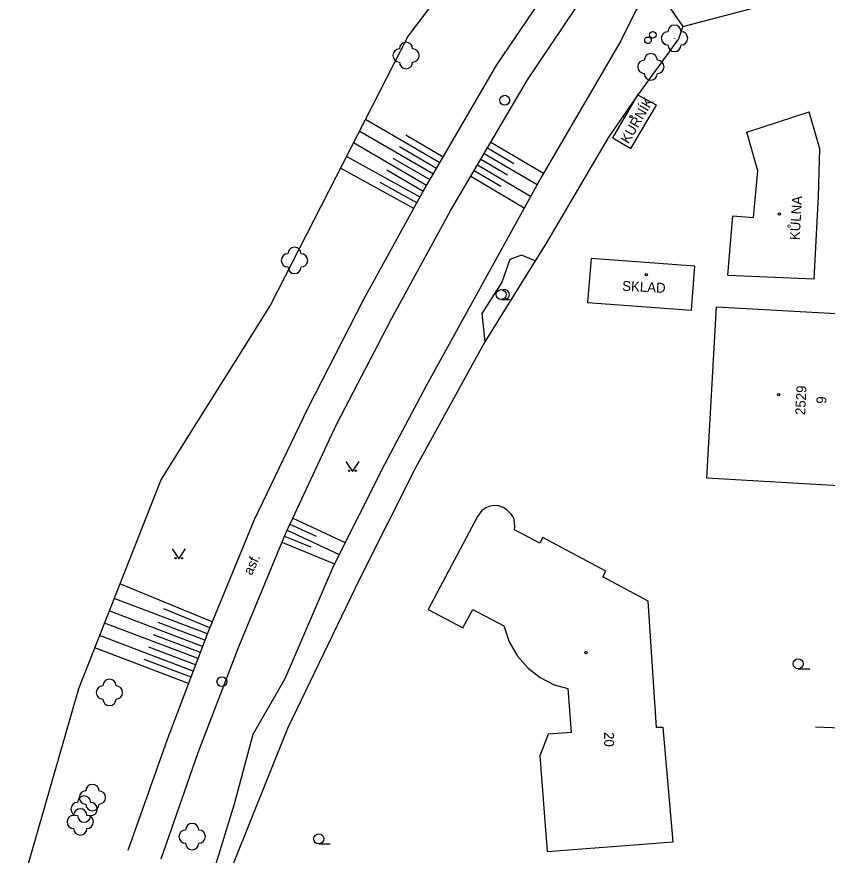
# Model space of a CAD drawing. Extents: x -584400 to -581602, y -1210894 to -1208793.
# Drawn here: x -583334.7 to -583273.3, y -1209540.1 to -1209476.6 of the extents above; entities that cross this region are included whole.
import ezdxf

# ---------------------------------------------------------------- set-up
doc = ezdxf.new("R2010")
doc.units = 0
for name, color, linetype in [('BUDOVY_MĚŘ', 7, 'Continuous'), ('BUDOVY_NEMĚŘ', 7, 'Continuous'), ('MAP_ZN_BP', 7, 'Continuous'), ('POMOC_POPIS', 7, 'Continuous'), ('ROZHRANÍ_PLOCH', 7, 'Continuous'), ('VÝŠKOPIS', 7, 'Continuous'), ('ZELEŇ', 7, 'Continuous'), ('ZN_BP', 7, 'Continuous'), ('ZN_BUDOV', 7, 'Continuous'), ('ZN_DOPLŇKOVÉ', 7, 'Continuous'), ('ZN_KULTUR', 7, 'Continuous'), ('Č_POPIS_ORIENT', 7, 'Continuous')]:
    doc.layers.add(name, color=color, linetype=linetype)

msp = doc.modelspace()

# ---------------------------------------------------------------- linework, layer by layer
at = {"layer": 'BUDOVY_MĚŘ'}
for points in [[(-583289.51, -1209485.78), (-583287.62, -1209482.52), (-583286.86, -1209482.96)], [(-583280.79, -1209496.19), (-583274.26, -1209496.48), (-583273.93, -1209490.23), (-583273.84, -1209486.63), (-583274.63, -1209483.83)], [(-583289.51, -1209485.78), (-583288.16, -1209486.59)], [(-583283.31, -1209495.51), (-583291.15, -1209494.94), (-583291.42, -1209498.26)], [(-583281.65, -1209498.59), (-583271.23, -1209499.18), (-583271.96, -1209512.17), (-583282.38, -1209511.58), (-583281.65, -1209498.59)]]:
    msp.add_lwpolyline(points, dxfattribs=at)
at = {"layer": 'BUDOVY_NEMĚŘ'}
for points in [[(-583288.16, -1209486.59), (-583286.2, -1209483.32), (-583286.86, -1209482.96)], [(-583280.79, -1209496.19), (-583280.43, -1209491.69), (-583278.86, -1209491.83), (-583278.53, -1209488.29), (-583279.35, -1209485.36), (-583274.63, -1209483.83)], [(-583291.42, -1209498.26), (-583283.55, -1209498.83), (-583283.31, -1209495.51)], [(-583294.49, -1209539.86), (-583284.95, -1209539.11), (-583285.7, -1209530.45), (-583286.2, -1209530.46), (-583286.83, -1209520.89), (-583290.28, -1209519.04), (-583290.05, -1209518.6), (-583294.81, -1209516.05), (-583295.05, -1209516.5), (-583296.96, -1209515.48), (-583296.95, -1209515.23), (-583296.97, -1209514.94), (-583296.99, -1209514.7), (-583297.07, -1209514.5), (-583297.25, -1209514.26), (-583297.55, -1209513.96), (-583297.82, -1209513.79), (-583298.17, -1209513.66), (-583298.55, -1209513.65), (-583298.88, -1209513.72), (-583299.14, -1209513.82), (-583299.45, -1209514.02), (-583299.77, -1209514.47), (-583303.51, -1209521.51), (-583300.87, -1209522.91), (-583300.13, -1209521.51), (-583297.77, -1209522.76), (-583297.37, -1209523.96), (-583296.73, -1209525.05), (-583295.93, -1209525.95), (-583295.01, -1209526.66), (-583293.95, -1209527.22), (-583292.93, -1209527.5), (-583292.68, -1209530.83), (-583294.42, -1209530.96), (-583295.05, -1209532.61), (-583294.49, -1209539.86)]]:
    msp.add_lwpolyline(points, dxfattribs=at)
at = {"layer": 'MAP_ZN_BP'}
for centre, radius in [((-583297.7, -1209482.941), 0.375), ((-583297.7, -1209482.941), 0.0005), ((-583319.13, -1209526.981), 0.375), ((-583319.13, -1209526.981), 0.0005)]:
    msp.add_circle(centre, radius, dxfattribs=at)
at = {"layer": 'ROZHRANÍ_PLOCH'}
for points in [[(-583240.97, -1209404.63), (-583246.49, -1209412.23), (-583256.55, -1209420.6), (-583270.62, -1209436.03), (-583284.3, -1209451.9), (-583290.49, -1209458.95), (-583297.55, -1209468.17), (-583305.03, -1209478.05), (-583315.44, -1209498.45), (-583323.73, -1209511.64), (-583329.99, -1209527.53), (-583334.67, -1209543.76)], [(-583326.22, -1209539.74), (-583323.28, -1209531.41), (-583320.18, -1209523.23), (-583316.67, -1209514.7), (-583312.62, -1209506.28), (-583308.4, -1209498.07), (-583303.92, -1209489.93), (-583298.29, -1209480.27), (-583292.42, -1209471.56), (-583286.43, -1209463.38), (-583279.47, -1209454.74), (-583271.68, -1209445.75), (-583263.82, -1209437.48), (-583255.81, -1209429.48), (-583248.37, -1209422.13), (-583241.83, -1209415.67), (-583235.77, -1209409.85)], [(-583323.73, -1209540.4), (-583320.92, -1209532.36), (-583317.83, -1209524.27), (-583314.32, -1209515.78), (-583310.44, -1209507.49), (-583306.28, -1209499.5), (-583301.78, -1209491.27), (-583295.97, -1209481.39), (-583290.48, -1209473.19), (-583284.23, -1209465.09), (-583277.51, -1209456.56), (-583269.98, -1209447.65), (-583262.03, -1209439.33), (-583254.19, -1209431.43), (-583249.12, -1209426.43), (-583246.64, -1209423.97), (-583240.06, -1209417.45), (-583234.06, -1209411.73)]]:
    msp.add_lwpolyline(points, dxfattribs=at)
at = {"layer": 'VÝŠKOPIS'}
for points in [[(-583285.41, -1209472.52), (-583287.76, -1209476.13), (-583288.9, -1209478.44), (-583294.9, -1209488.69), (-583303.65, -1209504.58), (-583306.82, -1209510.53), (-583310.67, -1209518.2), (-583314.37, -1209526.77), (-583316.78, -1209530.98), (-583318.19, -1209536.26), (-583321.17, -1209545.97)], [(-583302.61, -1209487.68), (-583308.26, -1209484.39)], [(-583303.11, -1209488.54), (-583308.72, -1209485.28)], [(-583302.36, -1209487.25), (-583305.2, -1209485.59)], [(-583303.62, -1209489.41), (-583309.17, -1209486.17)], [(-583298.75, -1209486.11), (-583294.76, -1209488.46)], [(-583302.86, -1209488.11), (-583305.68, -1209486.47)], [(-583299.26, -1209486.98), (-583295.25, -1209489.33)], [(-583299, -1209486.55), (-583297.01, -1209487.72)], [(-583304.11, -1209490.28), (-583309.7, -1209487.2)], [(-583303.36, -1209488.98), (-583306.15, -1209487.35)], [(-583299.51, -1209487.41), (-583297.5, -1209488.59)], [(-583304.59, -1209491.15), (-583310.15, -1209488.09)], [(-583303.87, -1209489.84), (-583306.63, -1209488.23)], [(-583300.02, -1209488.27), (-583298, -1209489.46)], [(-583299.76, -1209487.84), (-583295.74, -1209490.21)], [(-583300.27, -1209488.7), (-583296.22, -1209491.08)], [(-583304.35, -1209490.72), (-583307.14, -1209489.18)], [(-583313.76, -1209514.59), (-583309.79, -1209516.45)], [(-583314.19, -1209515.5), (-583310.24, -1209517.35)], [(-583313.98, -1209515.05), (-583312, -1209515.97)], [(-583314.39, -1209515.95), (-583312.38, -1209516.78)], [(-583314.58, -1209516.42), (-583310.6, -1209518.06)], [(-583319.86, -1209522.44), (-583326.85, -1209519.57)], [(-583320.23, -1209523.37), (-583327.3, -1209520.69)], [(-583320.59, -1209524.31), (-583327.66, -1209521.62)], [(-583320.05, -1209522.91), (-583323.54, -1209521.47)], [(-583320.94, -1209525.24), (-583328.03, -1209522.56)], [(-583320.41, -1209523.84), (-583323.95, -1209522.5)], [(-583321.3, -1209526.18), (-583328.4, -1209523.49)], [(-583320.76, -1209524.77), (-583324.31, -1209523.43)], [(-583321.65, -1209527.11), (-583328.76, -1209524.42)], [(-583321.12, -1209525.71), (-583324.67, -1209524.36)], [(-583321.47, -1209526.64), (-583325.03, -1209525.3)]]:
    msp.add_lwpolyline(points, dxfattribs=at)
at = {"layer": 'ZELEŇ'}
msp.add_lwpolyline([(-583295.39, -1209495.1), (-583296.42, -1209494.67), (-583297.31, -1209495), (-583297.92, -1209496.73), (-583299.43, -1209499.09), (-583299.2, -1209501.25)], dxfattribs=at)
for centre in [(-583284.84, -1209478.25), (-583305.18, -1209479.55), (-583286.63, -1209480.41), (-583313.63, -1209495.07), (-583327.65, -1209527.8), (-583328.94, -1209535.76), (-583329.57, -1209536.63), (-583329.86, -1209537.61), (-583321.38, -1209538.72)]:
    msp.add_circle(centre, 0.0005, dxfattribs=at)
for centre, start, end in [((-583284.84, -1209477.75), 0, 179.99999), ((-583285.34, -1209478.25), 89.99999, 269.99999), ((-583284.34, -1209478.25), 270, 89.99999), ((-583305.18, -1209479.05), 0, 179.99999), ((-583284.84, -1209478.75), 179.99999, 359.99999), ((-583305.68, -1209479.55), 89.99999, 269.99999), ((-583304.68, -1209479.55), 270, 89.99999), ((-583286.63, -1209479.91), 0, 179.99999), ((-583305.18, -1209480.05), 179.99999, 359.99999), ((-583287.13, -1209480.41), 89.99999, 269.99999), ((-583286.13, -1209480.41), 270, 89.99999), ((-583286.63, -1209480.91), 179.99999, 359.99999), ((-583314.13, -1209495.07), 89.99999, 269.99999), ((-583313.63, -1209494.57), 0, 179.99999), ((-583313.13, -1209495.07), 270, 89.99999), ((-583313.63, -1209495.57), 179.99999, 359.99999), ((-583327.65, -1209527.3), 0, 179.99999), ((-583328.15, -1209527.8), 89.99999, 269.99999), ((-583327.15, -1209527.8), 270, 89.99999), ((-583327.65, -1209528.3), 179.99999, 359.99999), ((-583329.44, -1209535.76), 89.99999, 269.99999), ((-583328.94, -1209535.26), 0, 179.99999), ((-583328.44, -1209535.76), 270, 89.99999), ((-583329.57, -1209536.13), 0, 179.99999), ((-583330.07, -1209536.63), 89.99999, 269.99999), ((-583328.94, -1209536.26), 179.99999, 359.99999), ((-583329.07, -1209536.63), 270, 89.99999), ((-583330.36, -1209537.61), 89.99999, 269.99999), ((-583329.86, -1209537.11), 0, 179.99999), ((-583329.57, -1209537.13), 179.99999, 359.99999), ((-583329.36, -1209537.61), 270, 89.99999), ((-583321.38, -1209538.22), 0, 179.99999), ((-583329.86, -1209538.11), 179.99999, 359.99999), ((-583321.88, -1209538.72), 89.99999, 269.99999), ((-583320.88, -1209538.72), 270, 89.99999), ((-583321.38, -1209539.22), 179.99999, 359.99999)]:
    msp.add_arc(centre, 0.5, start, end, dxfattribs=at)
at = {"layer": 'ZN_BP'}
for centre, radius in [((-583286.85, -1209478.4), 0.25), ((-583286.49, -1209477.98), 0.25), ((-583286.49, -1209477.98), 0.0005), ((-583286.85, -1209478.4), 0.0005)]:
    msp.add_circle(centre, radius, dxfattribs=at)
at = {"layer": 'ZN_BUDOV'}
for centre in [(-583288.14, -1209484.19), (-583276.89, -1209491.56), (-583286.98, -1209496.16), (-583276.95, -1209505.24), (-583291.54, -1209524.79)]:
    msp.add_circle(centre, 0.0875, dxfattribs=at)
at = {"layer": 'ZN_DOPLŇKOVÉ'}
for points in [[(-583284.38, -1209473.41), (-583285.47, -1209475.53), (-583284.2, -1209477.36), (-583284.54, -1209478.29), (-583287.62, -1209482.52), (-583289.84, -1209485.73), (-583294.59, -1209493.82)], [(-583284.2, -1209477.36), (-583273.03, -1209474.41)], [(-583294.59, -1209493.82), (-583295.39, -1209495.1)], [(-583295.39, -1209495.1), (-583299.2, -1209501.25), (-583304.46, -1209510.78), (-583308.7, -1209519.21), (-583314.16, -1209530.53), (-583319.66, -1209544.24)], [(-583266.49, -1209530.72), (-583274.15, -1209530.43)]]:
    msp.add_lwpolyline(points, dxfattribs=at)
at = {"layer": 'ZN_KULTUR'}
for p, q in [((-583297.97, -1209498.035), (-583297.345, -1209498.035)), ((-583275.47, -1209526.005), (-583274.595, -1209526.005)), ((-583311.79, -1209539.265), (-583310.915, -1209539.265))]:
    msp.add_line(p, q, dxfattribs=at)
for points in [[(-583309.74, -1209510.3), (-583309.24, -1209511.05), (-583308.74, -1209510.3)], [(-583322.89, -1209516.93), (-583322.39, -1209517.68), (-583321.89, -1209516.93)]]:
    msp.add_lwpolyline(points, dxfattribs=at)
for centre, radius in [((-583297.97, -1209497.66), 0.375), ((-583309.49, -1209511), 0.05), ((-583308.99, -1209511), 0.05), ((-583322.64, -1209517.63), 0.05), ((-583322.14, -1209517.63), 0.05), ((-583275.47, -1209525.63), 0.375), ((-583311.79, -1209538.89), 0.375)]:
    msp.add_circle(centre, radius, dxfattribs=at)
msp.add_arc((-583297.72, -1209497.66), 0.375, 249.49437, 109.04743, dxfattribs=at)

# ---------------------------------------------------------------- texts
at = {"layer": 'POMOC_POPIS'}
for s, rotation, p in [('KURNÍK', 59.67642, (-583288.33, -1209486.29)), ('KŮLNA', 86.82855, (-583275.36, -1209493.55)), ('SKLAD', 357.12018, (-583288.82, -1209497.37)), ('asf.', 65.2839, (-583316.87, -1209518.98))]:
    msp.add_text(s, height=0.75, rotation=rotation, dxfattribs=at).set_placement(p)
at = {"layer": 'Č_POPIS_ORIENT'}
for s, rotation, p in [('2529', 87.12161, (-583274.95, -1209506.8)), ('9', 88.11002, (-583273.35, -1209505.94)), ('20', 270, (-583290.17, -1209530.8))]:
    msp.add_text(s, height=0.75, rotation=rotation, dxfattribs=at).set_placement(p)

doc.saveas('drawing.dxf')
